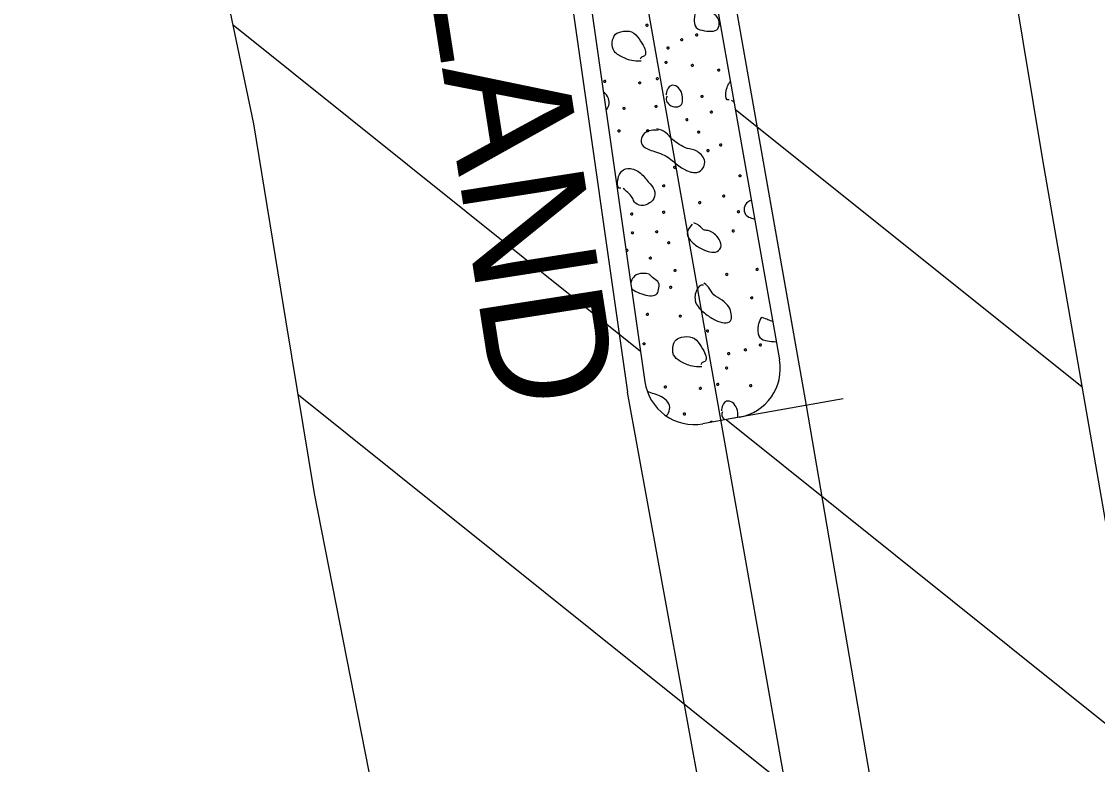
# Model space of a CAD drawing. Extents: x 1762196 to 1766326, y 709922 to 713142.
# Drawn here: x 1763850.41 to 1763893.79, y 712311.52 to 712341.46 of the extents above; entities that cross this region are included whole.
import ezdxf

# ---------------------------------------------------------------- set-up
doc = ezdxf.new("R2010")
doc.units = 0
for name, color, linetype in [('Old_Level_1', 7, 'Continuous'), ('Old_Level_10', 7, 'Continuous'), ('Old_Level_40', 7, 'Continuous'), ('Prop Dimension', 7, 'Continuous'), ('Prop Horizontal Alignment', 7, 'Continuous'), ('Prop Horizontal Alignment Tick Small', 7, 'Continuous'), ('Prop Lane Lines', 7, 'Continuous')]:
    doc.layers.add(name, color=color, linetype=linetype)

msp = doc.modelspace()

# ---------------------------------------------------------------- linework, layer by layer
at = {"layer": 'Old_Level_1'}
for p, q in [((1763872.969, 712373.129), (1763880.973, 712327.83)), ((1763869.02, 712372.497), (1763875.547, 712326.938)), ((1763879.352, 712325.513), (1763877.875, 712325.252))]:
    msp.add_line(p, q, dxfattribs=at)
for centre, start, end in [((1763879.004, 712327.482), 280.0204, 10.0204), ((1763877.527, 712327.221), 188.1527, 280.0204)]:
    msp.add_arc(centre, 2, start, end, dxfattribs=at)
at = {"layer": 'Old_Level_10'}
for points in [[(1763877.681, 712342.048), (1763877.572, 712341.839), (1763877.515, 712341.575), (1763877.564, 712341.172), (1763877.94, 712341.084), (1763878.349, 712341.046), (1763878.545, 712341.196), (1763878.563, 712341.565), (1763878.282, 712341.825), (1763877.991, 712341.927), (1763877.809, 712341.993), (1763877.723, 712342.027)], [(1763875.58, 712341.336), (1763875.561, 712341.319), (1763875.612, 712341.259), (1763875.688, 712341.293), (1763875.662, 712341.353), (1763875.62, 712341.345), (1763875.597, 712341.337), (1763875.586, 712341.331)], [(1763875.392, 712339.864), (1763875.073, 712339.851), (1763874.757, 712339.956), (1763874.31, 712340.192), (1763874.187, 712340.504), (1763874.287, 712340.946), (1763874.536, 712341.062), (1763875.049, 712341.117), (1763875.325, 712340.764), (1763875.537, 712340.413), (1763875.59, 712340.199), (1763875.546, 712340.059), (1763875.419, 712340.058), (1763875.366, 712339.979), (1763875.358, 712339.946)], [(1763877.59, 712340.947), (1763877.571, 712340.93), (1763877.623, 712340.871), (1763877.698, 712340.904), (1763877.672, 712340.964), (1763877.63, 712340.955), (1763877.607, 712340.946), (1763877.596, 712340.94)], [(1763876.987, 712340.752), (1763876.969, 712340.735), (1763877.017, 712340.676), (1763877.096, 712340.708), (1763877.068, 712340.769), (1763877.026, 712340.761), (1763877.004, 712340.752), (1763876.992, 712340.746)], [(1763876.43, 712340.42), (1763876.411, 712340.403), (1763876.462, 712340.343), (1763876.538, 712340.376), (1763876.512, 712340.437), (1763876.47, 712340.428), (1763876.447, 712340.419), (1763876.435, 712340.413)], [(1763876.347, 712339.838), (1763876.327, 712339.82), (1763876.378, 712339.763), (1763876.455, 712339.794), (1763876.429, 712339.853), (1763876.387, 712339.846), (1763876.364, 712339.837), (1763876.352, 712339.831)], [(1763877.412, 712339.718), (1763877.393, 712339.701), (1763877.443, 712339.642), (1763877.522, 712339.674), (1763877.495, 712339.733), (1763877.453, 712339.727), (1763877.43, 712339.717), (1763877.417, 712339.711)], [(1763875.995, 712339.181), (1763875.975, 712339.163), (1763876.025, 712339.104), (1763876.104, 712339.136), (1763876.077, 712339.195), (1763876.035, 712339.189), (1763876.012, 712339.18), (1763876, 712339.173)], [(1763878.473, 712339.528), (1763878.455, 712339.51), (1763878.503, 712339.452), (1763878.581, 712339.485), (1763878.554, 712339.544), (1763878.512, 712339.538), (1763878.489, 712339.529), (1763878.478, 712339.522)], [(1763873.88, 712339.078), (1763873.86, 712339.061), (1763873.911, 712339.001), (1763873.987, 712339.034), (1763873.962, 712339.093), (1763873.92, 712339.086), (1763873.897, 712339.078), (1763873.886, 712339.072)], [(1763875.293, 712339.019), (1763875.273, 712339.001), (1763875.324, 712338.942), (1763875.402, 712338.973), (1763875.375, 712339.033), (1763875.334, 712339.026), (1763875.311, 712339.017), (1763875.299, 712339.011)], [(1763876.445, 712338.455), (1763876.33, 712338.336), (1763876.553, 712338.048), (1763876.803, 712338), (1763877.062, 712338.082), (1763877.074, 712338.371), (1763877.039, 712338.619), (1763876.864, 712338.861), (1763876.59, 712338.929), (1763876.444, 712338.744), (1763876.402, 712338.563), (1763876.407, 712338.503)], [(1763878.947, 712338.307), (1763878.795, 712338.252), (1763878.798, 712338.626), (1763878.881, 712338.878), (1763878.929, 712338.975), (1763878.992, 712339.042)], [(1763873.976, 712337.901), (1763874.02, 712337.922), (1763874.105, 712338.074), (1763874.12, 712338.364), (1763873.959, 712338.571), (1763873.873, 712338.619)], [(1763877.799, 712338.465), (1763877.78, 712338.447), (1763877.829, 712338.391), (1763877.908, 712338.421), (1763877.88, 712338.48), (1763877.838, 712338.474), (1763877.815, 712338.465), (1763877.803, 712338.459)], [(1763879.14, 712338.204), (1763879.107, 712338.235), (1763879.072, 712338.265), (1763879.038, 712338.294)], [(1763874.653, 712337.988), (1763874.634, 712337.971), (1763874.683, 712337.91), (1763874.762, 712337.943), (1763874.734, 712338.002), (1763874.692, 712337.996), (1763874.67, 712337.987), (1763874.658, 712337.981)], [(1763875.946, 712338.063), (1763875.926, 712338.046), (1763875.976, 712337.988), (1763876.054, 712338.02), (1763876.029, 712338.078), (1763875.985, 712338.073), (1763875.962, 712338.064), (1763875.95, 712338.057)], [(1763878.179, 712337.838), (1763878.159, 712337.821), (1763878.208, 712337.761), (1763878.288, 712337.793), (1763878.26, 712337.854), (1763878.218, 712337.846), (1763878.196, 712337.837), (1763878.184, 712337.831)], [(1763877.19, 712337.531), (1763877.171, 712337.513), (1763877.221, 712337.456), (1763877.298, 712337.488), (1763877.271, 712337.546), (1763877.229, 712337.54), (1763877.207, 712337.531), (1763877.195, 712337.525)], [(1763874.454, 712337.081), (1763874.435, 712337.063), (1763874.484, 712337.002), (1763874.562, 712337.036), (1763874.535, 712337.096), (1763874.494, 712337.088), (1763874.471, 712337.081), (1763874.459, 712337.074)], [(1763876.084, 712337.075), (1763875.863, 712337.095), (1763875.534, 712337.044), (1763875.387, 712336.755), (1763875.373, 712336.478), (1763875.736, 712336.268), (1763876.448, 712336.076), (1763876.859, 712335.65), (1763877.308, 712335.408), (1763877.489, 712335.377), (1763877.789, 712335.37), (1763878.07, 712335.815), (1763877.665, 712336.303), (1763877.228, 712336.321), (1763876.925, 712336.522), (1763876.655, 712336.671), (1763876.399, 712337.032), (1763876.157, 712337.114), (1763876.033, 712337.142)], [(1763875.606, 712337.083), (1763875.588, 712337.065), (1763875.637, 712337.009), (1763875.716, 712337.038), (1763875.688, 712337.099), (1763875.646, 712337.091), (1763875.623, 712337.082), (1763875.612, 712337.076)], [(1763877.662, 712337.028), (1763877.643, 712337.01), (1763877.694, 712336.953), (1763877.771, 712336.984), (1763877.745, 712337.043), (1763877.703, 712337.036), (1763877.68, 712337.027), (1763877.668, 712337.021)], [(1763878.039, 712336.285), (1763878.02, 712336.267), (1763878.069, 712336.211), (1763878.147, 712336.241), (1763878.121, 712336.3), (1763878.078, 712336.295), (1763878.055, 712336.285), (1763878.043, 712336.279)], [(1763878.551, 712336.511), (1763878.532, 712336.493), (1763878.581, 712336.433), (1763878.66, 712336.465), (1763878.632, 712336.527), (1763878.591, 712336.519), (1763878.568, 712336.51), (1763878.556, 712336.504)], [(1763874.578, 712334.748), (1763874.426, 712334.693), (1763874.428, 712335.067), (1763874.533, 712335.385), (1763874.809, 712335.605), (1763875.358, 712335.442), (1763875.684, 712334.973), (1763875.982, 712334.711), (1763875.923, 712334.278), (1763875.737, 712334.156), (1763875.516, 712334.001), (1763875.104, 712334.114), (1763875.073, 712334.371), (1763874.83, 712334.592), (1763874.751, 712334.666), (1763874.668, 712334.736)], [(1763876.698, 712335.608), (1763876.679, 712335.591), (1763876.727, 712335.531), (1763876.807, 712335.563), (1763876.779, 712335.623), (1763876.738, 712335.616), (1763876.714, 712335.608), (1763876.703, 712335.602)], [(1763879.33, 712335.267), (1763879.312, 712335.249), (1763879.361, 712335.193), (1763879.438, 712335.225), (1763879.411, 712335.281), (1763879.369, 712335.276), (1763879.346, 712335.267), (1763879.335, 712335.261)], [(1763876.26, 712334.864), (1763876.24, 712334.847), (1763876.291, 712334.79), (1763876.368, 712334.821), (1763876.342, 712334.879), (1763876.3, 712334.874), (1763876.277, 712334.865), (1763876.265, 712334.859)], [(1763878.678, 712334.451), (1763878.66, 712334.433), (1763878.708, 712334.377), (1763878.787, 712334.406), (1763878.759, 712334.466), (1763878.717, 712334.459), (1763878.695, 712334.45), (1763878.683, 712334.444)], [(1763877.712, 712334.191), (1763877.692, 712334.173), (1763877.743, 712334.114), (1763877.82, 712334.147), (1763877.792, 712334.207), (1763877.751, 712334.198), (1763877.728, 712334.191), (1763877.716, 712334.185)], [(1763879.837, 712334.259), (1763879.82, 712334.253), (1763879.684, 712334.212), (1763879.506, 712333.964), (1763879.576, 712333.657), (1763879.787, 712333.556), (1763879.936, 712333.505), (1763879.973, 712333.493)], [(1763874.97, 712333.728), (1763874.95, 712333.711), (1763875.001, 712333.652), (1763875.077, 712333.684), (1763875.051, 712333.744), (1763875.01, 712333.736), (1763874.986, 712333.728), (1763874.974, 712333.722)], [(1763876.253, 712333.801), (1763876.233, 712333.784), (1763876.285, 712333.725), (1763876.36, 712333.758), (1763876.335, 712333.817), (1763876.293, 712333.81), (1763876.27, 712333.8), (1763876.258, 712333.794)], [(1763879.272, 712333.824), (1763879.253, 712333.806), (1763879.303, 712333.747), (1763879.38, 712333.781), (1763879.353, 712333.839), (1763879.311, 712333.832), (1763879.288, 712333.824), (1763879.277, 712333.818)], [(1763877.454, 712333.296), (1763877.378, 712333.213), (1763877.156, 712332.925), (1763877.42, 712332.55), (1763877.855, 712332.267), (1763878.172, 712332.172), (1763878.463, 712332.134), (1763878.689, 712332.43), (1763878.5, 712332.777), (1763878.293, 712332.951), (1763878.074, 712333.057), (1763877.898, 712333.035), (1763877.753, 712333.242), (1763877.594, 712333.326), (1763877.522, 712333.347)], [(1763875, 712332.972), (1763874.98, 712332.954), (1763875.031, 712332.896), (1763875.109, 712332.928), (1763875.081, 712332.987), (1763875.039, 712332.98), (1763875.017, 712332.971), (1763875.005, 712332.965)], [(1763875.978, 712333.013), (1763875.958, 712332.995), (1763876.007, 712332.935), (1763876.087, 712332.968), (1763876.059, 712333.027), (1763876.018, 712333.021), (1763875.995, 712333.012), (1763875.983, 712333.006)], [(1763879.059, 712333.046), (1763879.039, 712333.029), (1763879.089, 712332.97), (1763879.168, 712333.002), (1763879.14, 712333.061), (1763879.099, 712333.054), (1763879.076, 712333.045), (1763879.064, 712333.039)], [(1763874.789, 712332.228), (1763874.802, 712332.219), (1763874.824, 712332.201), (1763874.878, 712332.222), (1763874.852, 712332.278), (1763874.813, 712332.274), (1763874.793, 712332.266), (1763874.784, 712332.262)], [(1763876.461, 712332.569), (1763876.442, 712332.551), (1763876.493, 712332.495), (1763876.569, 712332.526), (1763876.543, 712332.586), (1763876.5, 712332.578), (1763876.477, 712332.569), (1763876.465, 712332.563)], [(1763875.721, 712331.952), (1763875.702, 712331.935), (1763875.752, 712331.875), (1763875.829, 712331.909), (1763875.802, 712331.968), (1763875.761, 712331.96), (1763875.738, 712331.951), (1763875.726, 712331.945)], [(1763876.717, 712331.452), (1763876.698, 712331.434), (1763876.749, 712331.378), (1763876.824, 712331.409), (1763876.798, 712331.469), (1763876.756, 712331.461), (1763876.733, 712331.452), (1763876.721, 712331.446)], [(1763880.025, 712331.499), (1763880.006, 712331.482), (1763880.056, 712331.423), (1763880.134, 712331.455), (1763880.106, 712331.515), (1763880.065, 712331.507), (1763880.042, 712331.498), (1763880.03, 712331.492)], [(1763875.719, 712331.286), (1763875.542, 712331.319), (1763875.237, 712331.323), (1763875.007, 712331.09), (1763874.979, 712330.919), (1763874.979, 712330.914), (1763874.978, 712330.91)], [(1763875.006, 712330.712), (1763875.011, 712330.704), (1763875.08, 712330.622), (1763875.418, 712330.482), (1763875.746, 712330.383), (1763876.04, 712330.437), (1763876.101, 712330.639), (1763876.148, 712330.962), (1763875.901, 712331.092), (1763875.763, 712331.231), (1763875.719, 712331.286)], [(1763877.902, 712330.84), (1763877.784, 712330.858), (1763877.565, 712330.637), (1763877.527, 712330.067), (1763878.021, 712329.638), (1763878.385, 712329.415), (1763878.754, 712329.287), (1763879.044, 712329.346), (1763879.044, 712329.695), (1763878.958, 712329.951), (1763878.677, 712330.247), (1763878.28, 712330.419), (1763878.137, 712330.783), (1763877.955, 712330.906), (1763877.915, 712330.928)], [(1763878.803, 712331.295), (1763878.783, 712331.277), (1763878.833, 712331.218), (1763878.912, 712331.25), (1763878.884, 712331.309), (1763878.842, 712331.302), (1763878.819, 712331.293), (1763878.808, 712331.287)], [(1763876.54, 712330.776), (1763876.522, 712330.759), (1763876.57, 712330.7), (1763876.648, 712330.733), (1763876.621, 712330.792), (1763876.579, 712330.786), (1763876.556, 712330.777), (1763876.545, 712330.77)], [(1763879.807, 712330.352), (1763879.787, 712330.335), (1763879.838, 712330.276), (1763879.916, 712330.307), (1763879.888, 712330.368), (1763879.846, 712330.36), (1763879.824, 712330.351), (1763879.812, 712330.345)], [(1763875.6, 712329.685), (1763875.582, 712329.667), (1763875.63, 712329.611), (1763875.707, 712329.64), (1763875.682, 712329.7), (1763875.64, 712329.693), (1763875.617, 712329.684), (1763875.605, 712329.678)], [(1763876.923, 712329.61), (1763876.904, 712329.592), (1763876.953, 712329.535), (1763877.03, 712329.568), (1763877.004, 712329.624), (1763876.962, 712329.619), (1763876.939, 712329.61), (1763876.927, 712329.604)], [(1763880.24, 712329.549), (1763880.132, 712329.341), (1763880.074, 712329.076), (1763880.123, 712328.673), (1763880.5, 712328.585), (1763880.81, 712328.556), (1763880.827, 712328.555), (1763880.845, 712328.556)], [(1763880.701, 712329.372), (1763880.647, 712329.391), (1763880.508, 712329.443), (1763880.368, 712329.494), (1763880.283, 712329.528)], [(1763877.835, 712327.546), (1763877.516, 712327.533), (1763877.2, 712327.638), (1763876.753, 712327.874), (1763876.63, 712328.186), (1763876.73, 712328.628), (1763876.978, 712328.744), (1763877.491, 712328.799), (1763877.767, 712328.446), (1763877.98, 712328.095), (1763878.032, 712327.881), (1763877.989, 712327.741), (1763877.862, 712327.74), (1763877.809, 712327.661), (1763877.801, 712327.628)], [(1763878.023, 712329.018), (1763878.004, 712329.001), (1763878.054, 712328.941), (1763878.13, 712328.975), (1763878.105, 712329.035), (1763878.063, 712329.028), (1763878.04, 712329.019), (1763878.029, 712329.013)], [(1763875.466, 712328.496), (1763875.446, 712328.479), (1763875.496, 712328.419), (1763875.575, 712328.451), (1763875.547, 712328.512), (1763875.505, 712328.504), (1763875.483, 712328.495), (1763875.471, 712328.489)], [(1763880.15, 712328.448), (1763880.13, 712328.431), (1763880.182, 712328.372), (1763880.257, 712328.405), (1763880.231, 712328.465), (1763880.19, 712328.456), (1763880.167, 712328.447), (1763880.155, 712328.441)], [(1763878.873, 712328.102), (1763878.853, 712328.085), (1763878.905, 712328.025), (1763878.98, 712328.058), (1763878.954, 712328.119), (1763878.913, 712328.11), (1763878.89, 712328.101), (1763878.878, 712328.095)], [(1763879.547, 712328.253), (1763879.528, 712328.236), (1763879.577, 712328.177), (1763879.656, 712328.209), (1763879.627, 712328.27), (1763879.586, 712328.262), (1763879.563, 712328.253), (1763879.551, 712328.247)], [(1763878.789, 712327.52), (1763878.77, 712327.502), (1763878.821, 712327.445), (1763878.897, 712327.476), (1763878.872, 712327.535), (1763878.83, 712327.528), (1763878.807, 712327.519), (1763878.795, 712327.513)], [(1763876.323, 712326.76), (1763876.303, 712326.743), (1763876.354, 712326.683), (1763876.43, 712326.716), (1763876.404, 712326.775), (1763876.363, 712326.768), (1763876.34, 712326.76), (1763876.329, 712326.754)], [(1763877.736, 712326.701), (1763877.716, 712326.683), (1763877.767, 712326.624), (1763877.845, 712326.656), (1763877.818, 712326.715), (1763877.776, 712326.708), (1763877.754, 712326.699), (1763877.742, 712326.693)], [(1763878.438, 712326.863), (1763878.418, 712326.845), (1763878.468, 712326.786), (1763878.546, 712326.818), (1763878.519, 712326.877), (1763878.477, 712326.871), (1763878.455, 712326.862), (1763878.443, 712326.856)], [(1763879.758, 712326.809), (1763879.739, 712326.792), (1763879.789, 712326.733), (1763879.868, 712326.765), (1763879.841, 712326.824), (1763879.799, 712326.818), (1763879.776, 712326.808), (1763879.763, 712326.802)], [(1763875.681, 712326.546), (1763875.674, 712326.532), (1763875.667, 712326.518), (1763875.66, 712326.504)], [(1763876.395, 712325.573), (1763876.45, 712325.593), (1763876.548, 712325.747), (1763876.563, 712326.062), (1763876.282, 712326.323), (1763875.991, 712326.425), (1763875.809, 712326.491), (1763875.723, 712326.524)], [(1763879.298, 712325.503), (1763879.303, 712325.643), (1763879.268, 712325.891), (1763879.093, 712326.133), (1763878.82, 712326.201), (1763878.673, 712326.016), (1763878.631, 712325.835), (1763878.636, 712325.775)], [(1763878.674, 712325.727), (1763878.601, 712325.652), (1763878.664, 712325.508), (1763878.753, 712325.407)], [(1763877.096, 712325.67), (1763877.076, 712325.653), (1763877.125, 712325.593), (1763877.205, 712325.625), (1763877.177, 712325.685), (1763877.135, 712325.678), (1763877.112, 712325.669), (1763877.101, 712325.663)], [(1763878.175, 712325.335), (1763878.166, 712325.328), (1763878.172, 712325.317), (1763878.183, 712325.306)], [(1763878.272, 712325.322), (1763878.269, 712325.335), (1763878.252, 712325.35), (1763878.215, 712325.345), (1763878.191, 712325.336), (1763878.179, 712325.329)]]:
    msp.add_open_spline(points, degree=3, dxfattribs=at)
at = {"layer": 'Old_Level_40'}
for p, q in [((1763858.945, 712341.33), (1763875.369, 712328.178)), ((1763879.189, 712337.93), (1763893.167, 712326.737)), ((1763861.576, 712326.412), (1763898.528, 712296.822)), ((1763878.815, 712325.418), (1763895.956, 712311.692)), ((1763876.187, 712251.089), (1763862.23, 712322.44))]:
    msp.add_line(p, q, dxfattribs=at)
for points in [[(1763862.23, 712322.44), (1763861.09, 712329.36), (1763859.78, 712337.34), (1763857.67, 712347.42), (1763856.03, 712356.81), (1763855.05, 712361.87), (1763853.32, 712368.74), (1763850.47, 712375.35), (1763847.95, 712380.2), (1763845.26, 712384.41), (1763841.65, 712389.52), (1763837.49, 712393.6), (1763834.87, 712395.95), (1763831.48, 712398.81), (1763827.4, 712401.62), (1763823.87, 712403.98), (1763820.34, 712406.4), (1763816.16, 712407.38), (1763809.43, 712408.86), (1763802.14, 712410.64), (1763788.94, 712413.88), (1763768.97, 712418.03), (1763752.83, 712421.08), (1763736.13, 712424.51)], [(1763889.063, 712351.063), (1763889.205, 712350.174), (1763891.575, 712335.89), (1763894.157, 712321.038), (1763896.99, 712306.32), (1763899.388, 712291.512), (1763902, 712276.762), (1763904.539, 712261.984), (1763905.989, 712254.164), (1763907.707, 712244.633)]]:
    msp.add_lwpolyline(points, dxfattribs=at)
at = {"layer": 'Prop Horizontal Alignment'}
msp.add_line((1763966.922, 711825.6), (1763863.707, 712409.746), dxfattribs=at)
at = {"layer": 'Prop Horizontal Alignment Tick Small'}
msp.add_line((1763883.537, 712326.252), (1763878.613, 712325.382), dxfattribs=at)
at = {"layer": 'Prop Lane Lines'}
for p, q in [((1763881.712, 712327.961), (1763873.708, 712373.259)), ((1763882.06, 712325.991), (1763873.708, 712373.259)), ((1763868.278, 712372.391), (1763874.849, 712326.518)), ((1763902.005, 712177.192), (1763874.849, 712326.518)), ((1763907.421, 712178.149), (1763882.06, 712325.991))]:
    msp.add_line(p, q, dxfattribs=at)

# ---------------------------------------------------------------- texts
at = {"layer": 'Prop Dimension'}
msp.add_text('CONC. ISLAND', height=5, rotation=278.8762, dxfattribs=at).set_placement((1763862.2, 712372.629))

doc.saveas('drawing.dxf')
